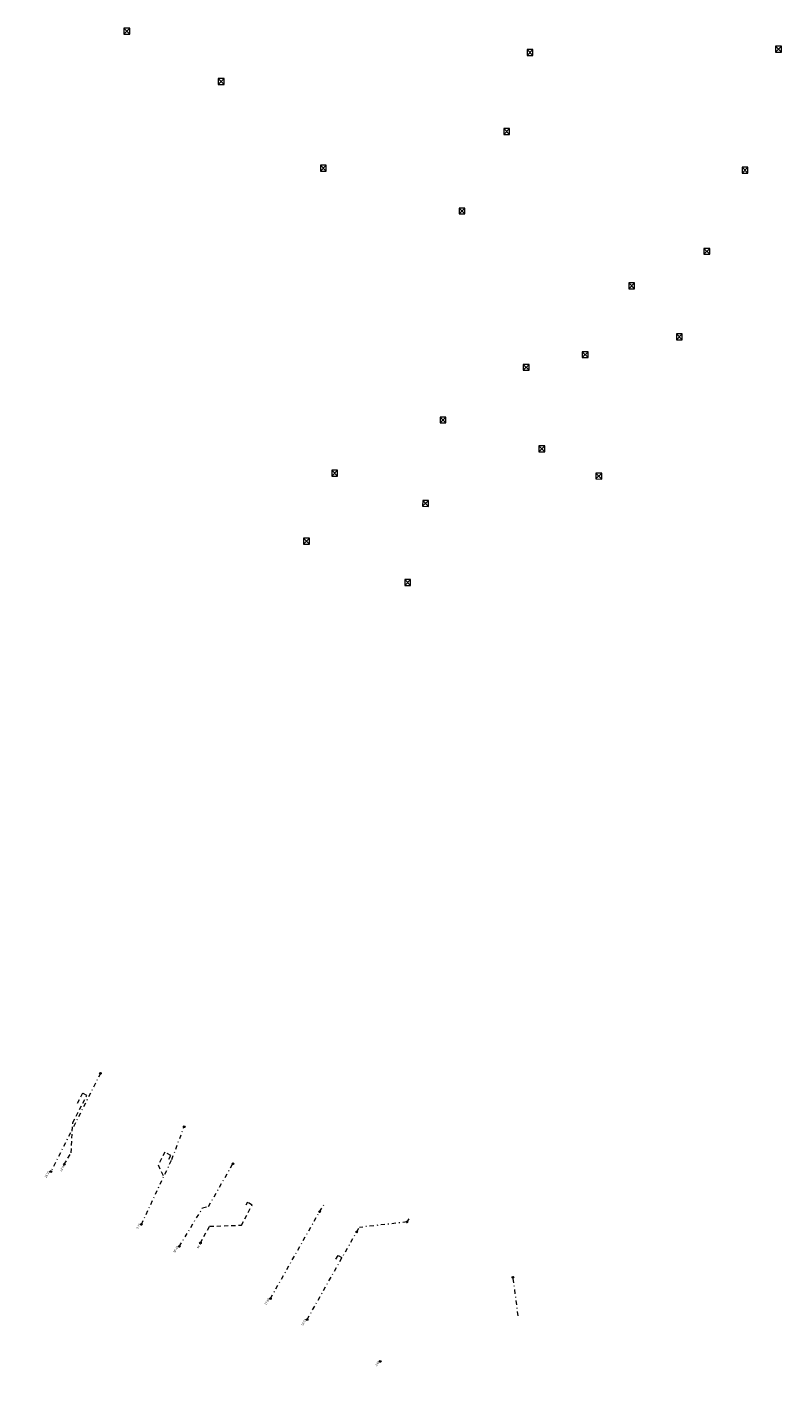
# Model space of a CAD drawing. Header units: inches. Extents: x 0 to 191500, y 0 to 342750.
# Tile 470 of 547: x 188638 to 188728, y 334675 to 334835. Entities that reach past the tile are written whole.
import ezdxf

# ---------------------------------------------------------------- set-up
doc = ezdxf.new("R2010")
doc.units = ezdxf.units.IN
doc.header["$MEASUREMENT"] = 0
doc.linetypes.add('RI-HWA_KOLKAANSLUITING', pattern=[4.3, 2.5, -1.8])
doc.linetypes.add('RI-VWA_HUISAANSLUITING', pattern=[6.1, 2.5, -1.8, 0, -1.8])
doc.layers.get('0').update_dxf_attribs({"lineweight": 20})
for name, color, linetype, lineweight in [('ECW', 150, 'Continuous', 20), ('N-WE-RI-HWA-MAATVOERING-T25', 151, 'Continuous', 20), ('N-WE-RI-HWA_KOLK-S', 150, 'Continuous', 20), ('N-WE-RI-HWA_KOLKAANSLUITING', 150, 'RI-HWA_KOLKAANSLUITING', 20), ('N-WE-RI-INLAAT', 7, 'Continuous', 20), ('N-WE-RI-VWA-MAATVOERING-T25', 30, 'Continuous', 20), ('N-WE-RI-VWA_HUISAANSLUITING', 20, 'RI-VWA_HUISAANSLUITING', 20), ('N-WE-RI-VWA_RIOOLPUT_ONTSTOPPINGSPUT-G', 30, 'Continuous', 20)]:
    doc.layers.add(name, color=color, linetype=linetype, lineweight=lineweight)
doc.styles.add('TS 1 op 100', font='tahoma.ttf', dxfattribs={"height": 0.25})
picture_1 = doc.add_image_def('image1.ecw', size_in_pixel=(220000, 285000))

# ---------------------------------------------------------------- blocks, each defined once
blk = doc.blocks.new('A$C2C270354')
h = blk.add_hatch(color=256)
h.dxf.hatch_style = 1
edge = h.paths.add_edge_path()
edge.add_arc((0, 0), 0.1, 0, 360)
blk.add_circle((0, 0), 0.1)

msp = doc.modelspace()

# ---------------------------------------------------------------- linework, layer by layer
at = {"layer": 'N-WE-RI-HWA_KOLK-S'}
for p, q in [((188649.21852, 334835.35397), (188649.21703, 334834.65752)), ((188649.21703, 334834.65752), (188649.91497, 334835.35248)), ((188649.21852, 334835.35397), (188649.91348, 334834.65603)), ((188649.91497, 334835.35248), (188649.21852, 334835.35397)), ((188649.91348, 334834.65603), (188649.91497, 334835.35248)), ((188649.21703, 334834.65752), (188649.91348, 334834.65603)), ((188697.13852, 334832.81697), (188697.13703, 334832.12052)), ((188697.13703, 334832.12052), (188697.83497, 334832.81548)), ((188697.13703, 334832.12052), (188697.83348, 334832.11903)), ((188697.13852, 334832.81697), (188697.83348, 334832.11903)), ((188697.83497, 334832.81548), (188697.13852, 334832.81697)), ((188697.83348, 334832.11903), (188697.83497, 334832.81548)), ((188726.68052, 334833.21997), (188726.67903, 334832.52352)), ((188726.67903, 334832.52352), (188727.37697, 334833.21848)), ((188726.67903, 334832.52352), (188727.37548, 334832.52203)), ((188726.68052, 334833.21997), (188727.37548, 334832.52203)), ((188727.37697, 334833.21848), (188726.68052, 334833.21997)), ((188727.37548, 334832.52203), (188727.37697, 334833.21848)), ((188660.43252, 334829.38197), (188660.43103, 334828.68552)), ((188660.43103, 334828.68552), (188661.12897, 334829.38048)), ((188660.43252, 334829.38197), (188661.12748, 334828.68403)), ((188661.12897, 334829.38048), (188660.43252, 334829.38197)), ((188661.12748, 334828.68403), (188661.12897, 334829.38048)), ((188660.43103, 334828.68552), (188661.12748, 334828.68403)), ((188694.36552, 334823.44197), (188694.36403, 334822.74552)), ((188694.36403, 334822.74552), (188695.06197, 334823.44048)), ((188694.36403, 334822.74552), (188695.06048, 334822.74403)), ((188694.36552, 334823.44197), (188695.06048, 334822.74403)), ((188695.06197, 334823.44048), (188694.36552, 334823.44197)), ((188695.06048, 334822.74403), (188695.06197, 334823.44048)), ((188672.57152, 334819.06897), (188672.57003, 334818.37252)), ((188672.57003, 334818.37252), (188673.26797, 334819.06748)), ((188672.57152, 334819.06897), (188673.26648, 334818.37103)), ((188673.26797, 334819.06748), (188672.57152, 334819.06897)), ((188673.26648, 334818.37103), (188673.26797, 334819.06748)), ((188672.57003, 334818.37252), (188673.26648, 334818.37103)), ((188722.68652, 334818.83797), (188722.68503, 334818.14152)), ((188722.68503, 334818.14152), (188723.38297, 334818.83648)), ((188722.68503, 334818.14152), (188723.38148, 334818.14003)), ((188722.68652, 334818.83797), (188723.38148, 334818.14003)), ((188723.38297, 334818.83648), (188722.68652, 334818.83797)), ((188723.38148, 334818.14003), (188723.38297, 334818.83648)), ((188689.04352, 334813.99297), (188689.04203, 334813.29652)), ((188689.04203, 334813.29652), (188689.73997, 334813.99148)), ((188689.04203, 334813.29652), (188689.73848, 334813.29503)), ((188689.04352, 334813.99297), (188689.73848, 334813.29503)), ((188689.73997, 334813.99148), (188689.04352, 334813.99297)), ((188689.73848, 334813.29503), (188689.73997, 334813.99148)), ((188718.14752, 334809.18997), (188718.14603, 334808.49352)), ((188718.14603, 334808.49352), (188718.84397, 334809.18848)), ((188718.14603, 334808.49352), (188718.84248, 334808.49203)), ((188718.14752, 334809.18997), (188718.84248, 334808.49203)), ((188718.84397, 334809.18848), (188718.14752, 334809.18997)), ((188718.84248, 334808.49203), (188718.84397, 334809.18848)), ((188709.22252, 334805.10497), (188709.22103, 334804.40852)), ((188709.22103, 334804.40852), (188709.91897, 334805.10348)), ((188709.22252, 334805.10497), (188709.91748, 334804.40703)), ((188709.91897, 334805.10348), (188709.22252, 334805.10497)), ((188709.91748, 334804.40703), (188709.91897, 334805.10348)), ((188709.22103, 334804.40852), (188709.91748, 334804.40703)), ((188714.88052, 334799.03297), (188714.87903, 334798.33652)), ((188714.87903, 334798.33652), (188715.57697, 334799.03148)), ((188714.87903, 334798.33652), (188715.57548, 334798.33503)), ((188714.88052, 334799.03297), (188715.57548, 334798.33503)), ((188715.57697, 334799.03148), (188714.88052, 334799.03297)), ((188715.57548, 334798.33503), (188715.57697, 334799.03148)), ((188703.70052, 334796.91497), (188703.69903, 334796.21852)), ((188703.69903, 334796.21852), (188704.39697, 334796.91348)), ((188703.70052, 334796.91497), (188704.39548, 334796.21703)), ((188704.39697, 334796.91348), (188703.70052, 334796.91497)), ((188704.39548, 334796.21703), (188704.39697, 334796.91348)), ((188696.67452, 334795.41297), (188696.67303, 334794.71652)), ((188696.67303, 334794.71652), (188697.37097, 334795.41148)), ((188696.67452, 334795.41297), (188697.36948, 334794.71503)), ((188697.37097, 334795.41148), (188696.67452, 334795.41297)), ((188697.36948, 334794.71503), (188697.37097, 334795.41148)), ((188703.69903, 334796.21852), (188704.39548, 334796.21703)), ((188696.67303, 334794.71652), (188697.36948, 334794.71503)), ((188686.79852, 334789.16097), (188686.79703, 334788.46452)), ((188686.79703, 334788.46452), (188687.49497, 334789.15948)), ((188686.79852, 334789.16097), (188687.49348, 334788.46303)), ((188687.49497, 334789.15948), (188686.79852, 334789.16097)), ((188687.49348, 334788.46303), (188687.49497, 334789.15948)), ((188686.79703, 334788.46452), (188687.49348, 334788.46303)), ((188698.53052, 334785.72597), (188698.52903, 334785.02952)), ((188698.52903, 334785.02952), (188699.22697, 334785.72448)), ((188698.53052, 334785.72597), (188699.22548, 334785.02803)), ((188699.22697, 334785.72448), (188698.53052, 334785.72597)), ((188699.22548, 334785.02803), (188699.22697, 334785.72448)), ((188698.52903, 334785.02952), (188699.22548, 334785.02803)), ((188673.90952, 334782.82897), (188673.90803, 334782.13252)), ((188673.90803, 334782.13252), (188674.60597, 334782.82748)), ((188673.90803, 334782.13252), (188674.60448, 334782.13103)), ((188673.90952, 334782.82897), (188674.60448, 334782.13103)), ((188674.60597, 334782.82748), (188673.90952, 334782.82897)), ((188674.60448, 334782.13103), (188674.60597, 334782.82748)), ((188705.30752, 334782.49197), (188705.30603, 334781.79552)), ((188705.30603, 334781.79552), (188706.00397, 334782.49048)), ((188705.30752, 334782.49197), (188706.00248, 334781.79403)), ((188706.00397, 334782.49048), (188705.30752, 334782.49197)), ((188706.00248, 334781.79403), (188706.00397, 334782.49048)), ((188705.30603, 334781.79552), (188706.00248, 334781.79403)), ((188684.72252, 334779.24397), (188684.72103, 334778.54752)), ((188684.72103, 334778.54752), (188685.41897, 334779.24248)), ((188684.72252, 334779.24397), (188685.41748, 334778.54603)), ((188685.41897, 334779.24248), (188684.72252, 334779.24397)), ((188685.41748, 334778.54603), (188685.41897, 334779.24248)), ((188684.72103, 334778.54752), (188685.41748, 334778.54603)), ((188670.55652, 334774.75197), (188670.55503, 334774.05552)), ((188670.55503, 334774.05552), (188671.25297, 334774.75048)), ((188670.55503, 334774.05552), (188671.25148, 334774.05403)), ((188670.55652, 334774.75197), (188671.25148, 334774.05403)), ((188671.25297, 334774.75048), (188670.55652, 334774.75197)), ((188671.25148, 334774.05403), (188671.25297, 334774.75048)), ((188682.58752, 334769.84697), (188682.58603, 334769.15052)), ((188682.58603, 334769.15052), (188683.28397, 334769.84548)), ((188682.58752, 334769.84697), (188683.28248, 334769.14903)), ((188683.28397, 334769.84548), (188682.58752, 334769.84697)), ((188683.28248, 334769.14903), (188683.28397, 334769.84548)), ((188682.58603, 334769.15052), (188683.28248, 334769.14903))]:
    msp.add_line(p, q, dxfattribs=at)
at = {"layer": 'N-WE-RI-HWA_KOLKAANSLUITING', "ltscale": 0.2}
for points, elevation in [([(188642.12766, 334700.3649), (188642.93343, 334701.7472), (188643.13463, 334705.34157), (188644.79837, 334708.53406), (188644.27908, 334708.80468), (188643.62535, 334707.55026)], 87.773), ([(188654.55635, 334700.97926), (188654.78466, 334701.43105), (188654.08954, 334701.79753), (188653.29014, 334700.28683), (188653.93634, 334698.88178)], 43.488), ([(188658.30384, 334691.03237), (188659.38946, 334693.00314), (188663.18707, 334693.13812), (188664.46495, 334695.52996), (188663.89299, 334695.8522), (188663.70245, 334695.50561)], 43.749), ([(188674.40635, 334689.11426), (188674.6659, 334689.54162), (188675.14848, 334689.26891)], 43.524)]:
    msp.add_lwpolyline(points, dxfattribs=dict(at, elevation=elevation))
at = {"layer": 'N-WE-RI-VWA_HUISAANSLUITING', "ltscale": 0.2}
for points in [[(188646.4164, 334711.17489), (188640.52325, 334699.50162)], [(188655.78997, 334690.60267), (188658.55937, 334695.18738), (188659.26479, 334695.35393), (188662.16843, 334700.43181)], [(188683.08705, 334693.90532), (188682.85227, 334693.51665), (188677.20442, 334692.87009)]]:
    msp.add_lwpolyline(points, dxfattribs=at)
for points, elevation in [([(188651.28334, 334693.21894), (188654.90503, 334700.94947), (188656.37408, 334704.82414)], 43.994), ([(188666.62422, 334684.40741), (188672.47407, 334694.73298), (188673.02598, 334695.64175)], 43.9), ([(188670.99033, 334681.91077), (188676.88056, 334692.33395), (188677.20442, 334692.87009)], 43.994), ([(188696.078, 334682.361), (188695.46, 334687.06)], 43.994)]:
    msp.add_lwpolyline(points, dxfattribs=dict(at, elevation=elevation))
at = {"layer": 'N-WE-RI-VWA_RIOOLPUT_ONTSTOPPINGSPUT-G'}
for p, q in [((188646.37307, 334711.26502), (188646.45973, 334711.08476)), ((188646.50652, 334711.21822), (188646.32627, 334711.13156)), ((188656.4642, 334704.86747, 43.994), (188656.28395, 334704.78081, 43.994)), ((188656.33075, 334704.91427, 43.994), (188656.4174, 334704.73401, 43.994)), ((188662.25856, 334700.47513), (188662.0783, 334700.38848)), ((188662.1251, 334700.52193), (188662.21176, 334700.34168)), ((188672.56419, 334694.77631, 43.9), (188672.38394, 334694.68965, 43.9)), ((188672.43074, 334694.8231, 43.9), (188672.51739, 334694.64285, 43.9)), ((188682.80894, 334693.60678), (188682.89559, 334693.42652)), ((188676.97069, 334692.37728, 43.994), (188676.79044, 334692.29063, 43.994)), ((188676.83724, 334692.42408, 43.994), (188676.92389, 334692.24383, 43.994)), ((188682.94239, 334693.55998), (188682.76214, 334693.47332)), ((188695.53548, 334686.9841, 43.994), (188695.35523, 334686.89744, 43.994)), ((188695.40202, 334687.0309, 43.994), (188695.48868, 334686.85065, 43.994))]:
    msp.add_line(p, q, dxfattribs=at)
for centre in [(188646.4164, 334711.17489), (188656.37408, 334704.82414, 43.994), (188662.16843, 334700.43181), (188672.47407, 334694.73298, 43.9), (188682.85227, 334693.51665), (188676.88056, 334692.33395, 43.994), (188695.44535, 334686.94077, 43.994)]:
    msp.add_circle(centre, 0.1, dxfattribs=at)

# ---------------------------------------------------------------- block references
at = {"layer": 'N-WE-RI-INLAAT', "rotation": 0.06357443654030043}
for p in [(188642.12766, 334700.3649, 87.773), (188640.52325, 334699.50162), (188651.28334, 334693.21894, 43.994), (188655.78997, 334690.60267), (188658.30384, 334691.03237, 43.749), (188666.62422, 334684.40741, 43.9), (188670.99033, 334681.91077, 43.994), (188679.67997, 334676.94184, 43.9)]:
    msp.add_blockref('A$C2C270354', p, dxfattribs=at)

# ---------------------------------------------------------------- texts
at = {"layer": 'N-WE-RI-HWA-MAATVOERING-T25', "char_height": 0.25, "attachment_point": 1, "rotation": 239.8579358, "style": 'TS 1 op 100'}
for s, insert in [('40.27', (188642.23976, 334700.24195)), ('3.45', (188658.41593, 334690.90942))]:
    msp.add_mtext_dynamic_manual_height_columns(s, width=1.3534026, gutter_width=2.5, heights=[0], dxfattribs=dict(at, insert=insert))
at = {"layer": 'N-WE-RI-VWA-MAATVOERING-T25', "char_height": 0.25, "attachment_point": 1, "rotation": 59.8579358, "style": 'TS 1 op 100'}
for s, insert in [('16.23', (188639.76868, 334698.83261)), ('3.77', (188650.66479, 334692.74957)), ('30.34', (188655.0354, 334689.93365)), ('17.86', (188665.91027, 334683.74365)), ('12.83', (188670.26111, 334681.2715)), ('2.82', (188679.06142, 334676.47247))]:
    msp.add_mtext_dynamic_manual_height_columns(s, width=1.3534026, gutter_width=2.5, heights=[0], dxfattribs=dict(at, insert=insert))

# ---------------------------------------------------------------- pictures from other files: only their frames are drawn
at = {"layer": 'ECW'}
image = msp.add_image(picture_1, insert=(180500, 328500), size_in_units=(11000, 14250), dxfattribs=at)
image.dxf.flags = 7

doc.saveas('drawing.dxf')
